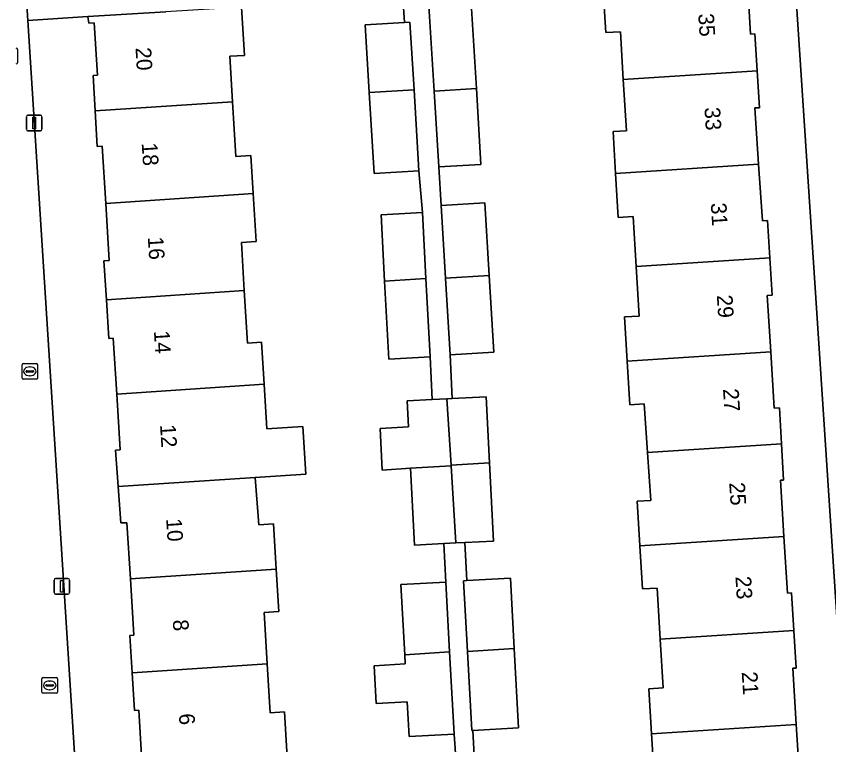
# Model space of a CAD drawing. Extents: x 159680 to 160786, y 387323 to 388340.
# Drawn here: x 160626.4 to 160678.4, y 387883.2 to 387929.9 of the extents above; entities that cross this region are included whole.
import ezdxf

# ---------------------------------------------------------------- set-up
doc = ezdxf.new("R2010")
doc.units = 0
for name, color, linetype in [('IMGEO_Erf', 7, 'Continuous'), ('IMGEO_Kolk', 7, 'Continuous'), ('IMGEO_Lichtmast', 7, 'Continuous'), ('IMGEO_Pand', 7, 'Continuous'), ('IMGEO_Pand_nummerreeks', 7, 'Continuous'), ('IMGEO_Rijbaan_lokaal_open', 7, 'Continuous'), ('IMGEO_Voetpad_open', 7, 'Continuous')]:
    doc.layers.add(name, color=color, linetype=linetype)

msp = doc.modelspace()

# ---------------------------------------------------------------- linework, layer by layer
at = {"layer": 'IMGEO_Erf'}
for points in [[(160680.206, 387872.579), (160676.25, 387932.595)], [(160667.269, 387881.218), (160667.103, 387883.907), (160666.924, 387886.797), (160667.847, 387886.853), (160667.654, 387889.977), (160667.453, 387893.247), (160666.523, 387893.19), (160666.353, 387895.944), (160666.176, 387898.8), (160667.052, 387898.854), (160666.841, 387901.915), (160666.625, 387905.04), (160665.712, 387904.984), (160665.541, 387907.769), (160665.366, 387910.603), (160666.307, 387910.661), (160666.112, 387913.827), (160665.915, 387917.023), (160664.97, 387916.965), (160664.797, 387919.78), (160664.631, 387922.471), (160665.49, 387922.524), (160665.288, 387925.806), (160665.1, 387928.862), (160664.171, 387928.805), (160663.985, 387931.83)], [(160673.235, 387932.041), (160673.44, 387928.71), (160673.714, 387928.727), (160673.86, 387926.362), (160674.005, 387924), (160673.706, 387923.99), (160673.95, 387920.375), (160674.193, 387916.76), (160674.527, 387916.78), (160674.675, 387914.382), (160674.822, 387911.987), (160674.503, 387911.968), (160674.724, 387908.365), (160674.946, 387904.758), (160675.298, 387904.779), (160675.422, 387902.472), (160675.546, 387900.164), (160675.349, 387900.153), (160675.571, 387896.542), (160675.794, 387892.928), (160676.052, 387892.944), (160676.201, 387890.532), (160676.35, 387888.122), (160676.144, 387888.11), (160676.366, 387884.508), (160676.588, 387880.906)], [(160655.506, 387931.392), (160655.882, 387925.222), (160656.178, 387920.368), (160653.48, 387920.204), (160653.639, 387917.746), (160656.432, 387917.909), (160656.705, 387913.259), (160656.993, 387908.343), (160654.2, 387908.179), (160654.343, 387905.375), (160656.511, 387905.485), (160656.725, 387901.254), (160656.978, 387896.255), (160655.148, 387896.162), (160655.282, 387893.723), (160658.067, 387893.875), (160658.312, 387889.37), (160658.59, 387884.29), (160655.649, 387884.129), (160655.779, 387881.752)], [(160655.368, 387871.02), (160654.456, 387883.904), (160651.582, 387883.745), (160651.459, 387885.969), (160649.478, 387885.859), (160649.345, 387888.278), (160651.326, 387888.387), (160651.293, 387888.981), (160651.045, 387893.468), (160653.919, 387893.626), (160653.793, 387896.093), (160651.918, 387895.998), (160651.669, 387900.914), (160649.861, 387900.802), (160649.726, 387903.47), (160651.535, 387903.562), (160651.451, 387905.228), (160653.056, 387905.309), (160652.917, 387908.049), (160650.272, 387907.91), (160650.009, 387912.894), (160649.786, 387917.14), (160652.432, 387917.279), (160652.21, 387919.967), (160649.343, 387919.792), (160649.029, 387924.961), (160648.764, 387929.303), (160651.273, 387929.455), (160651.176, 387931.063)], [(160640.843, 387930.433), (160641.033, 387927.347), (160640.098, 387927.289), (160640.277, 387924.378), (160640.493, 387920.875), (160641.448, 387920.934), (160641.598, 387918.505), (160641.787, 387915.437), (160640.837, 387915.379), (160641.027, 387912.296), (160641.234, 387908.928), (160642.135, 387908.984), (160642.3, 387906.3), (160642.476, 387903.438), (160644.779, 387903.579), (160644.965, 387900.543), (160641.727, 387900.327), (160641.955, 387897.294), (160642.887, 387897.352), (160643.066, 387894.454), (160643.234, 387891.739), (160642.294, 387891.681), (160642.497, 387888.395), (160642.69, 387885.26), (160643.599, 387885.316), (160643.777, 387882.429)], [(160634.497, 387881.81), (160634.273, 387885.43), (160633.991, 387885.413), (160633.843, 387887.818), (160633.695, 387890.218), (160633.955, 387890.234), (160633.732, 387893.832), (160633.51, 387897.429), (160633.122, 387897.412), (160632.952, 387899.742), (160632.782, 387902.075), (160633.076, 387902.093), (160632.856, 387905.67), (160632.636, 387909.245), (160632.348, 387909.227), (160632.195, 387911.708), (160632.043, 387914.188), (160632.382, 387914.209), (160632.156, 387917.875), (160631.931, 387921.538), (160631.61, 387921.519), (160631.483, 387923.792), (160631.356, 387926.067), (160631.63, 387926.091), (160631.424, 387929.441), (160631.07, 387929.413), (160631.018, 387929.829), (160627.162, 387929.584), (160630.147, 387882.687)]]:
    msp.add_lwpolyline(points, dxfattribs=at)
at = {"layer": 'IMGEO_Kolk'}
for p, q in [((160626.5, 387927.73), (160626.5, 387926.878)), ((160626.796, 387906.693), (160626.796, 387907.545)), ((160626.871, 387907.619), (160627.723, 387907.619)), ((160627.284, 387907.399), (160627.309, 387907.399)), ((160627.797, 387907.545), (160627.797, 387906.693)), ((160627.055, 387907.113), (160627.055, 387907.125)), ((160627.493, 387907.076), (160627.095, 387907.076)), ((160627.098, 387907.162), (160627.496, 387907.162)), ((160627.307, 387906.839), (160627.282, 387906.839)), ((160627.539, 387907.125), (160627.539, 387907.113)), ((160627.723, 387906.619), (160626.871, 387906.619)), ((160628.144, 387887.515), (160628.996, 387887.515)), ((160628.069, 387886.589), (160628.069, 387887.441)), ((160628.328, 387887.009), (160628.328, 387887.021)), ((160628.371, 387887.058), (160628.769, 387887.058)), ((160628.557, 387887.295), (160628.582, 387887.295)), ((160628.812, 387887.021), (160628.812, 387887.009)), ((160629.07, 387887.441), (160629.07, 387886.589)), ((160628.996, 387886.515), (160628.144, 387886.515)), ((160628.766, 387886.972), (160628.368, 387886.972)), ((160628.58, 387886.735), (160628.555, 387886.735))]:
    msp.add_line(p, q, dxfattribs=at)
for points in [[(160626.5, 387927.73), (160626.5, 387926.878)], [(160626.796, 387906.693), (160626.796, 387907.545)], [(160626.871, 387907.619), (160627.723, 387907.619)], [(160627.797, 387907.545), (160627.797, 387906.693)], [(160627.723, 387906.619), (160626.871, 387906.619)], [(160628.144, 387887.515), (160628.996, 387887.515)], [(160628.069, 387886.589), (160628.069, 387887.441)], [(160629.07, 387887.441), (160629.07, 387886.589)], [(160628.996, 387886.515), (160628.144, 387886.515)]]:
    msp.add_lwpolyline(points, dxfattribs=at)
for centre, radius, start, end in [((160626.424, 387927.728), 0.0765, 1.552, 88.448), ((160626.424, 387927.728), 0.0765, 1.552, 88.448), ((160626.424, 387926.88), 0.0765, 271.552, 358.448), ((160626.424, 387926.88), 0.0765, 271.552, 358.448), ((160626.873, 387907.543), 0.0765, 91.552, 178.448), ((160626.873, 387907.543), 0.0765, 91.552, 178.448), ((160627.721, 387907.543), 0.0765, 1.552, 88.448), ((160627.721, 387907.543), 0.0765, 1.552, 88.448), ((160627.095, 387907.122), 0.0403, 85.8775, 175.7526), ((160627.092, 387907.112), 0.0366, 178.938, 274.7102), ((160627.496, 387907.119), 0.043, 264.8664, 352.4533), ((160627.5, 387907.124), 0.0386, 1.7309, 96.639), ((160626.873, 387906.695), 0.0765, 181.552, 268.448), ((160626.873, 387906.695), 0.0765, 181.552, 268.448), ((160627.721, 387906.695), 0.0765, 271.552, 358.448), ((160627.721, 387906.695), 0.0765, 271.552, 358.448), ((160628.146, 387887.439), 0.0765, 91.552, 178.448), ((160628.146, 387887.439), 0.0765, 91.552, 178.448), ((160628.994, 387887.439), 0.0765, 1.552, 88.448), ((160628.994, 387887.439), 0.0765, 1.552, 88.448), ((160628.368, 387887.018), 0.0403, 85.8775, 175.7526), ((160628.365, 387887.008), 0.0366, 178.938, 274.7102), ((160628.769, 387887.015), 0.043, 264.8664, 352.4533), ((160628.773, 387887.02), 0.0386, 1.7309, 96.639), ((160628.146, 387886.591), 0.0765, 181.552, 268.448), ((160628.146, 387886.591), 0.0765, 181.552, 268.448), ((160628.994, 387886.591), 0.0765, 271.552, 358.448), ((160628.994, 387886.591), 0.0765, 271.552, 358.448)]:
    msp.add_arc(centre, radius, start, end, dxfattribs=at)
for centre, major_axis, ratio, start_param, end_param in [((160627.283, 387907.119), (-0.387, 0.002), 0.722429, 4.712389, 7.853982), ((160627.308, 387907.119), (-0.39, 0.002), 0.717154, 1.570796, 4.712389), ((160628.556, 387887.015), (-0.387, 0.002), 0.722429, 4.712389, 7.853982), ((160628.581, 387887.015), (-0.39, 0.002), 0.717154, 1.570796, 4.712389)]:
    msp.add_ellipse(centre, major_axis=major_axis, ratio=ratio, start_param=start_param, end_param=end_param, dxfattribs=at)
at = {"layer": 'IMGEO_Lichtmast'}
for p, q in [((160627.078, 387922.619), (160627.078, 387923.419)), ((160627.078, 387923.419), (160627.078, 387922.619)), ((160627.178, 387923.519), (160627.968, 387923.519)), ((160627.968, 387923.519), (160627.178, 387923.519)), ((160628.068, 387923.419), (160628.068, 387922.619)), ((160628.068, 387922.619), (160628.068, 387923.419)), ((160627.968, 387922.519), (160627.178, 387922.519)), ((160627.178, 387922.519), (160627.968, 387922.519)), ((160628.843, 387892.957), (160628.843, 387893.757)), ((160628.843, 387893.757), (160628.843, 387892.957)), ((160628.943, 387893.857), (160629.733, 387893.857)), ((160629.733, 387893.857), (160628.943, 387893.857)), ((160629.833, 387893.757), (160629.833, 387892.957)), ((160629.833, 387892.957), (160629.833, 387893.757)), ((160629.733, 387892.857), (160628.943, 387892.857)), ((160628.943, 387892.857), (160629.733, 387892.857))]:
    msp.add_line(p, q, dxfattribs=at)
for points in [[(160627.498, 387923.394), (160627.648, 387923.394), (160627.648, 387922.644), (160627.498, 387922.644), (160627.498, 387923.394)], [(160629.263, 387893.732), (160629.413, 387893.732), (160629.413, 387892.982), (160629.263, 387892.982), (160629.263, 387893.732)]]:
    msp.add_lwpolyline(points, dxfattribs=at)
for centre, start, end in [((160627.178, 387923.419), 90, 180), ((160627.178, 387923.419), 90, 180), ((160627.968, 387923.419), 0, 90), ((160627.968, 387923.419), 360, 90), ((160627.178, 387922.619), 180, 270), ((160627.178, 387922.619), 180, 270), ((160627.968, 387922.619), 270, 0), ((160627.968, 387922.619), 270, 0), ((160628.943, 387893.757), 90, 180), ((160628.943, 387893.757), 90, 180), ((160629.733, 387893.757), 0, 90), ((160629.733, 387893.757), 360, 90), ((160628.943, 387892.957), 180, 270), ((160628.943, 387892.957), 180, 270), ((160629.733, 387892.957), 270, 0), ((160629.733, 387892.957), 270, 0)]:
    msp.add_arc(centre, 0.1, start, end, dxfattribs=at)
at = {"layer": 'IMGEO_Pand'}
for points in [[(160673.86, 387926.362), (160673.714, 387928.727), (160673.44, 387928.71), (160673.235, 387932.041), (160673.482, 387932.057), (160673.46, 387932.413), (160668.47, 387932.106), (160663.985, 387931.83), (160664.171, 387928.805), (160665.1, 387928.862), (160665.288, 387925.806)], [(160655.882, 387925.222), (160655.506, 387931.392), (160652.807, 387931.227), (160653.183, 387925.059)], [(160640.277, 387924.378), (160640.098, 387927.289), (160641.033, 387927.347), (160640.843, 387930.433), (160636.009, 387930.136), (160631.018, 387929.829), (160631.07, 387929.413), (160631.424, 387929.441), (160631.63, 387926.091), (160631.356, 387926.067), (160631.483, 387923.792)], [(160651.631, 387929.477), (160651.273, 387929.455), (160648.764, 387929.303), (160649.029, 387924.961), (160651.894, 387925.152)], [(160665.288, 387925.806), (160665.49, 387922.524), (160664.631, 387922.471), (160664.797, 387919.78), (160673.95, 387920.375), (160673.706, 387923.99), (160674.005, 387924), (160673.86, 387926.362)], [(160649.343, 387919.792), (160652.21, 387919.967), (160651.894, 387925.152), (160649.029, 387924.961)], [(160653.183, 387925.059), (160653.48, 387920.204), (160656.178, 387920.368), (160655.882, 387925.222)], [(160631.483, 387923.792), (160631.61, 387921.519), (160631.931, 387921.538), (160632.156, 387917.875), (160641.598, 387918.505), (160641.448, 387920.934), (160640.493, 387920.875), (160640.277, 387924.378)], [(160674.675, 387914.382), (160674.527, 387916.78), (160674.193, 387916.76), (160673.95, 387920.375), (160664.797, 387919.78), (160664.97, 387916.965), (160665.915, 387917.023), (160666.112, 387913.827)], [(160641.027, 387912.296), (160640.837, 387915.379), (160641.787, 387915.437), (160641.598, 387918.505), (160632.156, 387917.875), (160632.382, 387914.209), (160632.043, 387914.188), (160632.195, 387911.708)], [(160656.705, 387913.259), (160656.432, 387917.909), (160653.639, 387917.746), (160653.912, 387913.089)], [(160652.432, 387917.279), (160649.786, 387917.14), (160650.009, 387912.894), (160652.653, 387913.07)], [(160674.724, 387908.365), (160674.503, 387911.968), (160674.822, 387911.987), (160674.675, 387914.382), (160666.112, 387913.827), (160666.307, 387910.661), (160665.366, 387910.603), (160665.541, 387907.769)], [(160650.272, 387907.91), (160652.917, 387908.049), (160652.653, 387913.07), (160650.009, 387912.894)], [(160653.912, 387913.089), (160654.2, 387908.179), (160656.993, 387908.343), (160656.705, 387913.259)], [(160632.195, 387911.708), (160632.348, 387909.227), (160632.636, 387909.245), (160632.856, 387905.67), (160642.3, 387906.3), (160642.135, 387908.984), (160641.234, 387908.928), (160641.027, 387912.296)], [(160665.541, 387907.769), (160665.712, 387904.984), (160666.625, 387905.04), (160666.841, 387901.915), (160675.422, 387902.472), (160675.298, 387904.779), (160674.946, 387904.758), (160674.724, 387908.365)], [(160642.476, 387903.438), (160642.3, 387906.3), (160632.856, 387905.67), (160633.076, 387902.093), (160632.782, 387902.075), (160632.952, 387899.742), (160641.727, 387900.327), (160644.965, 387900.543), (160644.779, 387903.579)], [(160653.999, 387905.357), (160653.056, 387905.309), (160651.451, 387905.228), (160651.535, 387903.562), (160649.726, 387903.47), (160649.861, 387900.802), (160651.669, 387900.914), (160654.264, 387901.074), (160654.262, 387901.104)], [(160656.511, 387905.485), (160654.343, 387905.375), (160653.999, 387905.357), (160654.262, 387901.104), (160656.725, 387901.254)], [(160675.571, 387896.542), (160675.349, 387900.153), (160675.546, 387900.164), (160675.422, 387902.472), (160666.841, 387901.915), (160667.052, 387898.854), (160666.176, 387898.8), (160666.353, 387895.944)], [(160654.264, 387901.074), (160651.669, 387900.914), (160651.918, 387895.998), (160653.793, 387896.093), (160654.571, 387896.133)], [(160656.725, 387901.254), (160654.262, 387901.104), (160654.264, 387901.074), (160654.571, 387896.133), (160655.148, 387896.162), (160656.978, 387896.255)], [(160643.066, 387894.454), (160642.887, 387897.352), (160641.955, 387897.294), (160641.727, 387900.327), (160632.952, 387899.742), (160633.122, 387897.412), (160633.51, 387897.429), (160633.732, 387893.832)], [(160676.201, 387890.532), (160676.052, 387892.944), (160675.794, 387892.928), (160675.571, 387896.542), (160666.353, 387895.944), (160666.523, 387893.19), (160667.453, 387893.247), (160667.654, 387889.977)], [(160633.732, 387893.832), (160633.955, 387890.234), (160633.695, 387890.218), (160633.843, 387887.818), (160642.497, 387888.395), (160642.294, 387891.681), (160643.234, 387891.739), (160643.066, 387894.454)], [(160658.067, 387893.875), (160655.282, 387893.723), (160655.067, 387893.711), (160655.315, 387889.176), (160658.312, 387889.37)], [(160654.165, 387889.173), (160653.919, 387893.626), (160651.045, 387893.468), (160651.293, 387888.981)], [(160667.654, 387889.977), (160667.847, 387886.853), (160666.924, 387886.797), (160667.103, 387883.907), (160676.366, 387884.508), (160676.144, 387888.11), (160676.35, 387888.122), (160676.201, 387890.532)], [(160654.165, 387889.173), (160651.293, 387888.981), (160651.326, 387888.387), (160649.345, 387888.278), (160649.478, 387885.859), (160651.459, 387885.969), (160651.582, 387883.745), (160654.456, 387883.904)], [(160658.312, 387889.37), (160655.315, 387889.176), (160655.59, 387884.126), (160655.649, 387884.129), (160658.59, 387884.29)], [(160643.777, 387882.429), (160643.599, 387885.316), (160642.69, 387885.26), (160642.497, 387888.395), (160633.843, 387887.818), (160633.991, 387885.413), (160634.273, 387885.43), (160634.497, 387881.81)], [(160676.952, 387878.545), (160676.806, 387880.92), (160676.588, 387880.906), (160676.366, 387884.508), (160667.103, 387883.907), (160667.269, 387881.218), (160668.223, 387881.277), (160668.426, 387877.992)]]:
    msp.add_lwpolyline(points, close=True, dxfattribs=at)
at = {"layer": 'IMGEO_Rijbaan_lokaal_open'}
msp.add_lwpolyline([(160627.162, 387929.584), (160627.075, 387930.956), (160625.126, 387930.843), (160625.118, 387930.986), (160619.182, 387930.567), (160614.066, 387930.2), (160613.161, 387930.143), (160616.092, 387883.195), (160616.186, 387881.69), (160618.784, 387881.847), (160624.731, 387882.317), (160629.112, 387882.621), (160630.147, 387882.687)], close=True, dxfattribs=at)
at = {"layer": 'IMGEO_Voetpad_open'}
for points in [[(160674.639, 387957.7), (160675.327, 387947.176), (160675.828, 387939.002), (160676.151, 387934.1), (160676.25, 387932.595), (160680.206, 387872.579), (160680.395, 387869.697), (160680.468, 387868.579), (160681.09, 387859.27)], [(160651.176, 387931.063), (160651.273, 387929.455), (160651.631, 387929.477), (160651.894, 387925.152), (160652.21, 387919.967), (160652.432, 387917.279), (160652.653, 387913.07), (160652.917, 387908.049), (160653.056, 387905.309), (160653.999, 387905.357), (160654.343, 387905.375), (160654.2, 387908.179), (160653.912, 387913.089), (160653.639, 387917.746), (160653.48, 387920.204), (160653.183, 387925.059), (160652.807, 387931.227)], [(160627.075, 387930.956), (160627.162, 387929.584), (160631.018, 387929.829), (160636.009, 387930.136)]]:
    msp.add_lwpolyline(points, dxfattribs=at)
msp.add_lwpolyline([(160656.723, 387873.365), (160656.377, 387873.34), (160656.103, 387877.203), (160655.779, 387881.752), (160655.649, 387884.129), (160655.59, 387884.126), (160655.315, 387889.176), (160655.067, 387893.711), (160655.282, 387893.723), (160655.148, 387896.162), (160654.571, 387896.133), (160653.793, 387896.093), (160653.919, 387893.626), (160654.165, 387889.173), (160654.456, 387883.904), (160655.368, 387871.02), (160655.644, 387866.536), (160657.102, 387866.651), (160657.159, 387866.656), (160656.882, 387871.133)], close=True, dxfattribs=at)

# ---------------------------------------------------------------- texts
at = {"layer": 'IMGEO_Pand_nummerreeks'}
for s, rotation, p in [('35', 273.7816, (160670.084, 387930.005)), ('20', 273.7292, (160634.057, 387927.832)), ('33', 273.7816, (160670.481, 387924.001)), ('18', 273.7292, (160634.454, 387921.728)), ('31', 273.7816, (160670.884, 387917.885)), ('16', 273.7292, (160634.845, 387915.718)), ('29', 273.7816, (160671.274, 387911.994)), ('14', 273.7292, (160635.237, 387909.705)), ('27', 273.7816, (160671.671, 387905.991)), ('12', 273.7297, (160635.629, 387903.695)), ('25', 273.7816, (160672.068, 387899.987)), ('10', 273.7292, (160636.022, 387897.676)), ('23', 273.7816, (160672.465, 387893.984)), ('8', 273.7292, (160636.443, 387891.203)), ('21', 273.7816, (160672.868, 387887.867)), ('6', 273.7292, (160636.835, 387885.194))]:
    msp.add_text(s, height=1, rotation=rotation, dxfattribs=at).set_placement(p)

doc.saveas('drawing.dxf')
